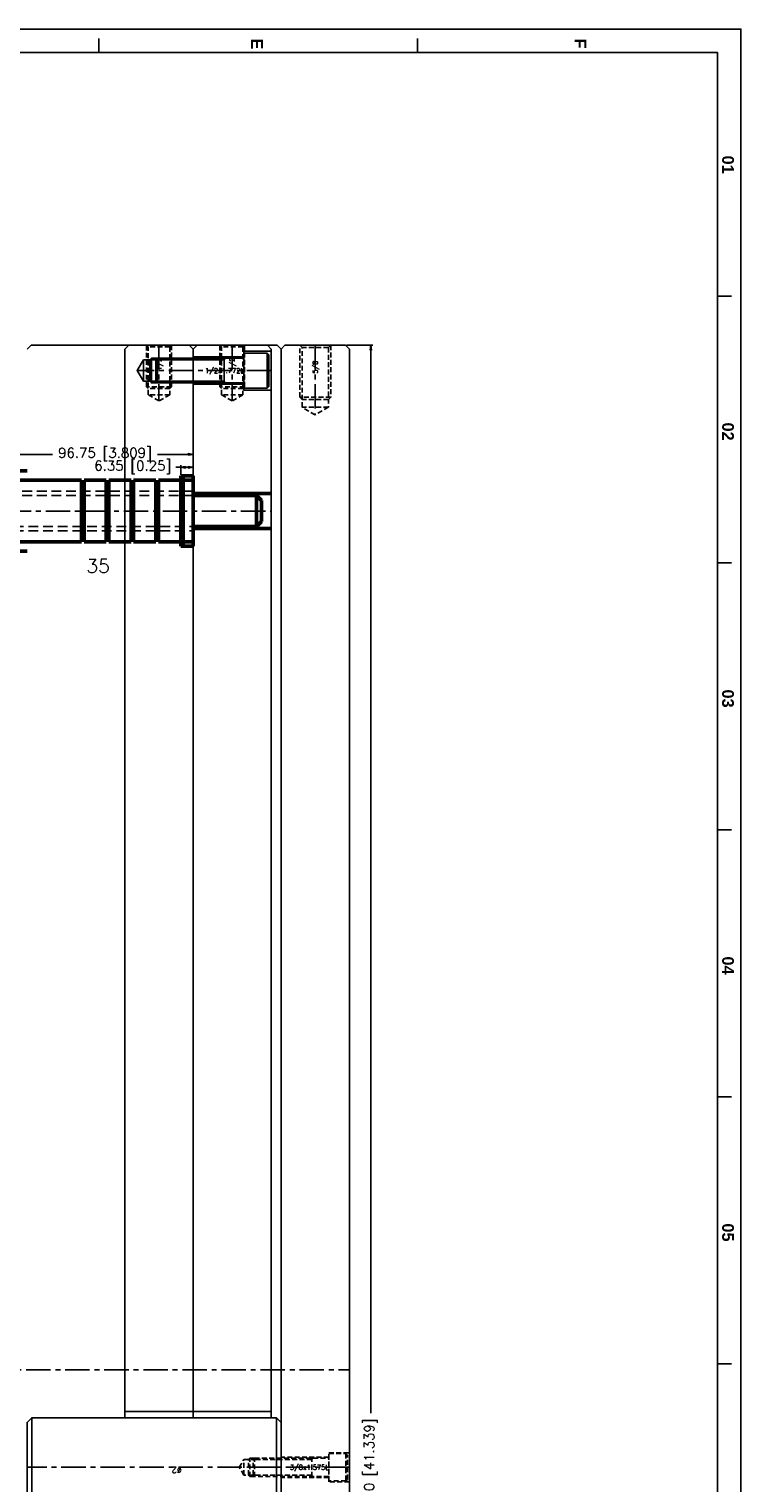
# Model space of a CAD drawing. Extents: x 2651 to 7771, y -1163 to 1075.
# Tile 488 of 490: x 6372 to 6737, y 330 to 1075. Entities that reach past the tile are written whole.
import ezdxf
from ezdxf.enums import TextEntityAlignment as Align

# ---------------------------------------------------------------- set-up
doc = ezdxf.new("R2010")
doc.units = 0
doc.header["$LTSCALE"] = 10
for name, pattern in [('CENTER', [2, 1.25, -0.25, 0.25, -0.25]), ('DASHED', [0.75, 0.5, -0.25]), ('HIDDEN', [0.375, 0.25, -0.125])]:
    doc.linetypes.add(name, pattern=pattern)
doc.layers.get('0').update_dxf_attribs({"linetype": 'CONTINUOUS'})
doc.layers.get('Defpoints').update_dxf_attribs({"linetype": 'CONTINUOUS'})
doc.layers.add('AM_4', color=7, linetype='CONTINUOUS', lineweight=50)
doc.layers.add('AM_9', color=6, linetype='DASHED', lineweight=25)
for name, color, linetype in [('BOX', 4, 'CONTINUOUS'), ('CEN', 1, 'CENTER'), ('DIM', 3, 'CONTINUOUS'), ('HIDDEN', 6, 'HIDDEN'), ('PART', 7, 'CONTINUOUS'), ('TEXT', 4, 'CONTINUOUS')]:
    doc.layers.add(name, color=color, linetype=linetype)
doc.styles.get("Standard").update_dxf_attribs({"font": 'romans.shx'})
doc.dimstyles.new('MM& INCH5', dxfattribs={"dimtxt": 5, "dimasz": 2.5, "dimexe": 1, "dimexo": 0.5, "dimtad": 0, "dimrnd": 1.38778e-17, "dimzin": 9, "dimdsep": 46, "dimtxsty": 'Standard', "dimblk": 'CLOSED', "dimcen": 0, "dimclrd": 3, "dimclre": 3, "dimclrt": 3, "dimazin": 2, "dimtfac": 0.75, "dimtofl": 0, "dimtmove": 0, "dimatfit": 3, "dimfxl": 0, "dimtolj": 1, "dimarcsym": 0})

# ---------------------------------------------------------------- blocks, each defined once
blk = doc.blocks.new('FDSFG')
at = {"color": 4}
for p, q in [((2490.35, 1250.01), (2490.35, 1256.01)), ((2626.35, 1250.01), (2626.35, 1256.01)), ((2760.35, 1146.01), (2754.35, 1146.01)), ((2760.35, 1032.01), (2754.35, 1032.01)), ((2760.35, 918.01), (2754.35, 918.01)), ((2760.35, 804.01), (2754.35, 804.01)), ((2760.35, 690.01), (2754.35, 690.01))]:
    blk.add_line(p, q, dxfattribs=at)
at = {"layer": 'BOX', "color": 3}
for points in [[(1944.35, 1260.01), (1944.35, 120.01), (2764.35, 120.01), (2764.35, 1260.01)], [(1954.35, 1250.01), (1954.35, 130.01), (2754.35, 130.01), (2754.35, 1250.01)]]:
    blk.add_lwpolyline(points, close=True, dxfattribs=at)
at = {"color": 4, "char_height": 5, "attachment_point": 1, "rotation": 270}
for s, width, insert in [('{\\fArial|b1|i0|c0|p34;\\C6;E}', 6, (2560.35, 1256.01)), ('{\\fArial|b1|i0|c0|p34;\\C6;F}', 6, (2698.35, 1256.01)), ('{\\fArial|b1|i0|c0|p34;\\C6;01}', 8, (2761.35, 1206.01)), ('{\\fArial|b1|i0|c0|p34;\\C6;02}', 8, (2761.35, 1092.01)), ('{\\fArial|b1|i0|c0|p34;\\C6;03}', 8, (2761.35, 978.01)), ('{\\fArial|b1|i0|c0|p34;\\C6;04}', 8, (2761.35, 864.01)), ('{\\fArial|b1|i0|c0|p34;\\C6;05}', 8, (2761.35, 750.01))]:
    blk.add_mtext_dynamic_manual_height_columns(s, width=width, gutter_width=12.5, heights=[0], dxfattribs=dict(at, insert=insert))
blk = doc.blocks.new('_Closed')
at = {"color": 0, "linetype": 'ByBlock', "lineweight": -2}
for p, q in [((-1, 0.17), (0, 0)), ((-1, 0.17), (-1, -0.17)), ((0, 0), (-1, -0.17)), ((0, 0), (-1, 0))]:
    blk.add_line(p, q, dxfattribs=at)
blk = doc.blocks.new('*D226')
at = {"layer": 'Defpoints', "color": 0}
for p in [(6534.18, 912.64), (6534.18, -137.36), (6547.18, -137.36)]:
    blk.add_point(p, dxfattribs=at)
at = {"layer": 'DIM', "color": 3, "lineweight": -2}
for p, q in [((6534.68, 912.64), (6548.18, 912.64)), ((6547.18, 910.14), (6547.18, 365.41)), ((6547.18, -134.86), (6547.18, 309.87)), ((6534.68, -137.36), (6548.18, -137.36))]:
    blk.add_line(p, q, dxfattribs=at)
at = {"layer": 'DIM', "color": 3, "lineweight": -2, "xscale": 2.5, "yscale": 2.5, "zscale": 2.5}
for p, rotation in [((6547.18, 912.64), 90), ((6547.18, -137.36), 270)]:
    blk.add_blockref('_Closed', p, dxfattribs=dict(at, rotation=rotation))
at = {"layer": 'DIM', "color": 3, "insert": (6547.18, 337.64), "char_height": 5, "attachment_point": 5, "rotation": 90}
blk.add_mtext('\\A1;1050 [41.339]', dxfattribs=at)
blk = doc.blocks.new('A$C536F6245')
blk.add_line((-30, 243.75), (30, 243.75))
at = {"layer": 'AM_4'}
for p, q in [((11.11, 344.25), (-11.11, 344.25)), ((-11.11, 344.25), (-11.11, 337.9)), ((11.11, 337.9), (11.11, 344.25)), ((11.11, 337.9), (-11.11, 337.9)), ((-7.94, 337.9), (-7.94, 184.24)), ((7.94, 184.24), (7.94, 337.9)), ((-30, 243.75), (-30, 152.87)), ((-9, 243.75), (-9, 185)), ((9, 243.75), (9, 185)), ((30, 243.75), (30, 152.87)), ((-21, 185), (-21, 152.87)), ((-21, 185), (21, 185)), ((20.4, 184.24), (-20.4, 184.24)), ((-20.4, 184.24), (-20.4, 152.87)), ((20.4, 152.87), (20.4, 184.24)), ((21, 185), (21, 152.87)), ((30, 152.87), (-30, 152.87)), ((-23, 152.87), (-23, 149.72)), ((23, 149.72), (-23, 149.72)), ((-22.82, 152.87), (-22.82, 149.72)), ((-21, 149.72), (-21, 142.5)), ((-20.61, 149.72), (-20.61, 93.75)), ((20.61, 93.75), (20.61, 149.72)), ((21, 149.72), (21, 142.5)), ((22.82, 149.72), (22.82, 152.87)), ((23, 152.87), (23, 149.72)), ((20.61, 105.5), (-20.61, 105.5)), ((-15.8, 105.5), (-15.8, 65.9)), ((15.8, 65.9), (15.8, 105.5)), ((15.8, 65.9), (-15.8, 65.9)), ((15.8, 64.63), (-15.8, 64.63)), ((-15.8, 64.63), (-15.8, 53.2)), ((-14.17, 65.9), (-14.17, 64.63)), ((14.17, 64.63), (14.17, 65.9)), ((15.8, 53.2), (15.8, 64.63)), ((15.8, 53.2), (-15.8, 53.2)), ((-14.17, 53.2), (-14.17, 51.93)), ((14.17, 51.93), (14.17, 53.2)), ((15.8, 51.93), (-15.8, 51.93)), ((-15.8, 51.93), (-15.8, 40.5)), ((15.8, 40.5), (15.8, 51.93)), ((15.8, 40.5), (-15.8, 40.5)), ((15.8, 39.23), (-15.8, 39.23)), ((-15.8, 39.23), (-15.8, 27.8)), ((-14.17, 40.5), (-14.17, 39.23)), ((14.17, 39.23), (14.17, 40.5)), ((15.8, 27.8), (15.8, 39.23)), ((15.8, 27.8), (-15.8, 27.8)), ((15.8, 26.53), (-15.8, 26.53)), ((-15.8, 26.53), (-15.8, 15.1)), ((-14.17, 27.8), (-14.17, 26.53)), ((14.17, 26.53), (14.17, 27.8)), ((15.8, 15.1), (15.8, 26.53)), ((18, 15.1), (-18, 15.1)), ((-18, 15.1), (-18, 8.75)), ((-17.42, 15.1), (-17.42, 13.83)), ((-15.8, 13.83), (-15.8, 15.1)), ((15.8, 15.1), (-15.8, 15.1)), ((-14.17, 15.1), (-14.17, 13.83)), ((14.17, 13.83), (14.17, 15.1)), ((15.8, 15.1), (15.8, 13.83)), ((17.42, 13.83), (17.42, 15.1)), ((18, 15.1), (18, 8.75)), ((18, 8.75), (-18, 8.75)), ((17.42, 13.83), (-17.42, 13.83)), ((-15.8, 13.83), (-15.8, 8.75)), ((15.8, 13.83), (-15.8, 13.83)), ((-9, 8.75), (-9, -31.25)), ((-7.94, 8.75), (-7.94, -23.71)), ((7.94, -23.71), (7.94, 8.75)), ((9, 8.75), (9, -31.25)), ((15.8, 8.75), (15.8, 13.83)), ((7.94, -23.71), (-7.94, -23.71)), ((-7.94, -23.71), (-5.4, -26.25)), ((5.4, -26.25), (-5.4, -26.25)), ((5.4, -26.25), (7.94, -23.71))]:
    blk.add_line(p, q, dxfattribs=at)
at = {"layer": 'AM_9'}
for p, q in [((-15.8, 184.24), (-15.8, 108.04)), ((-7.94, 184.24), (-7.94, 111.85)), ((7.94, 111.85), (7.94, 184.24)), ((15.8, 108.04), (15.8, 184.24)), ((14.53, 111.85), (-14.53, 111.85)), ((-14.53, 111.85), (-14.53, 111.34)), ((14.53, 111.34), (14.53, 111.85)), ((15.8, 108.04), (-15.8, 108.04)), ((14.53, 111.34), (-14.53, 111.34)), ((-14.53, 111.34), (-13.64, 110.45)), ((13.64, 110.45), (-13.64, 110.45)), ((-13.64, 110.45), (-13.64, 108.04)), ((-10.16, 108.04), (-10.16, 8.75)), ((-7.94, 108.04), (-7.94, 8.75)), ((7.94, 8.75), (7.94, 108.04)), ((10.16, 8.75), (10.16, 108.04)), ((13.64, 110.45), (14.53, 111.34)), ((13.64, 108.04), (13.64, 110.45))]:
    blk.add_line(p, q, dxfattribs=at)
at = {"layer": 'CEN'}
for p, q in [((0, 344.25), (0, -31.25)), ((22, 243.75), (22, 138.67))]:
    blk.add_line(p, q, dxfattribs=at)
at = {"layer": 'HIDDEN'}
for p, q in [((18.4, 236.55), (18.4, 152.87)), ((25.6, 236.55), (25.6, 152.87)), ((25.17, 161.34), (18.82, 161.34))]:
    blk.add_line(p, q, dxfattribs=at)
for points in [[(27.5, 243.75), (27.5, 236.55), (16.5, 236.55), (16.5, 243.75)], [(27, 242.32), (27, 236.55), (17, 236.55), (17, 242.32), (27, 242.32), (26.42, 242.9), (17.57, 242.9), (17, 242.32)], [(25.17, 236.55), (25.17, 143.92), (18.82, 143.92), (18.82, 236.55)], [(18.82, 161.92), (19.4, 161.34), (19.4, 143.34)], [(25.17, 161.92), (24.6, 161.34), (24.6, 143.34)], [(25.17, 143.92), (24.6, 143.34), (19.4, 143.34), (18.82, 143.92)], [(25.17, 143.92), (25.17, 142.33), (18.82, 142.33), (18.82, 143.92)], [(25.17, 142.33), (24.6, 141.76), (19.4, 141.76), (18.82, 142.33)], [(24.6, 143.34), (24.6, 140.17), (19.4, 140.17), (19.4, 143.34)], [(24.6, 140.17), (22, 138.67), (19.4, 140.17)]]:
    blk.add_lwpolyline(points, dxfattribs=at)
at = {"layer": 'PART'}
for points in [[(11.51, 344.25), (11.51, 337.9), (-11.51, 337.9), (-11.51, 344.25)], [(-8.34, 337.9), (-8.34, 279.25), (-7.94, 279.25)], [(8.33, 337.9), (8.33, 279.25), (7.94, 279.25)]]:
    blk.add_lwpolyline(points, dxfattribs=at)
at = {"layer": 'TEXT'}
blk.add_text('1/4x3.937L', height=2.5, rotation=90, dxfattribs=at).set_placement((22, 236.55), align=Align.MIDDLE_RIGHT)
blk = doc.blocks.new('*D3519')
at = {"layer": 'Defpoints', "color": 0}
for p in [(6456.18, 856.66), (6359.44, 843.44), (6456.18, 843.44)]:
    blk.add_point(p, dxfattribs=at)
at = {"layer": 'DIM', "color": 3, "lineweight": -2}
for p, q in [((6359.44, 843.94), (6359.44, 857.66)), ((6456.18, 843.94), (6456.18, 857.66)), ((6361.94, 856.66), (6384.11, 856.66)), ((6453.68, 856.66), (6437.98, 856.66))]:
    blk.add_line(p, q, dxfattribs=at)
at = {"layer": 'DIM', "color": 3, "lineweight": -2, "xscale": 2.5, "yscale": 2.5, "zscale": 2.5, "rotation": 180}
blk.add_blockref('_Closed', (6359.44, 856.66), dxfattribs=at)
at = {"layer": 'DIM', "color": 3, "lineweight": -2, "xscale": 2.5, "yscale": 2.5, "zscale": 2.5}
blk.add_blockref('_Closed', (6456.18, 856.66), dxfattribs=at)
at = {"layer": 'DIM', "color": 3, "insert": (6411.05, 856.66), "char_height": 5, "attachment_point": 5}
blk.add_mtext('\\A1;96.75 [3.809]', dxfattribs=at)
blk = doc.blocks.new('*D3520')
at = {"layer": 'Defpoints', "color": 0}
for p in [(6449.83, 850.09), (6449.83, 845.64), (6456.18, 845.64)]:
    blk.add_point(p, dxfattribs=at)
at = {"layer": 'DIM', "color": 3, "lineweight": -2}
for p, q in [((6449.83, 850.09), (6447.33, 850.09)), ((6449.83, 846.14), (6449.83, 851.09)), ((6453.68, 850.09), (6452.33, 850.09)), ((6456.18, 846.14), (6456.18, 851.09))]:
    blk.add_line(p, q, dxfattribs=at)
at = {"layer": 'DIM', "color": 3, "lineweight": -2, "xscale": 2.5, "yscale": 2.5, "zscale": 2.5, "rotation": 180}
blk.add_blockref('_Closed', (6449.83, 850.09), dxfattribs=at)
at = {"layer": 'DIM', "color": 3, "lineweight": -2, "xscale": 2.5, "yscale": 2.5, "zscale": 2.5}
blk.add_blockref('_Closed', (6456.18, 850.09), dxfattribs=at)
at = {"layer": 'DIM', "color": 3, "insert": (6425.28, 850.09), "char_height": 5, "attachment_point": 5}
blk.add_mtext('\\A1;6.35 [0.25]', dxfattribs=at)

msp = doc.modelspace()

# ---------------------------------------------------------------- linework, layer by layer
for p, q in [((6371.184, 910.642), (6373.184, 912.642)), ((6373.184, 912.642), (6499.184, 912.642)), ((6421.184, 910.642), (6423.184, 912.642)), ((6421.184, 363.042), (6421.184, 910.642)), ((6423.184, 912.642), (6454.184, 912.642)), ((6454.184, 912.642), (6456.184, 910.642)), ((6456.184, 910.642), (6458.184, 912.642)), ((6456.184, 910.642), (6456.184, 905.992)), ((6456.184, 905.992), (6456.184, 910.642)), ((6456.184, 910.642), (6456.184, 363.042)), ((6456.184, 363.042), (6456.184, 910.642)), ((6458.184, 912.642), (6494.184, 912.642)), ((6494.184, 912.642), (6496.184, 910.642)), ((6496.184, 910.642), (6496.184, 363.042)), ((6499.184, 912.642), (6501.184, 910.642)), ((6501.184, 910.642), (6503.184, 912.642)), ((6501.184, 910.642), (6501.184, -41.483)), ((6501.184, -41.483), (6501.184, 910.642)), ((6503.184, 912.642), (6534.184, 912.642)), ((6534.184, 912.642), (6536.184, 910.642)), ((6536.184, 910.642), (6536.184, -135.358))]:
    msp.add_line(p, q)
at = {"layer": 'BOX'}
msp.add_lwpolyline([(6365.901, 821.784, 0.778, 0.778, -1), (6363.842, 822.881, 0.778, 0.778, -1), (6365.901, 821.784, 0, 0, 0), (6401.339, 802.856, 0, 0, -1), (6413.693, 796.27, 0, 0, -1), (6401.339, 802.856, 0, 0, -1)], format="xyseb", dxfattribs=at)
at = {"layer": 'CEN'}
for p, q in [((6438.684, 912.642), (6438.684, 884.067)), ((6476.184, 912.642), (6476.184, 884.067)), ((6518.684, 912.642), (6518.684, 876.985)), ((6496.184, 899.642), (6427.609, 899.642)), ((6501.184, 337.642), (6371.184, 337.642)), ((6536.184, 337.642), (6479.815, 337.642))]:
    msp.add_line(p, q, dxfattribs=at)
at = {"layer": 'CEN', "color": 2}
msp.add_line((5970.684, 387.642), (6536.184, 387.642), dxfattribs=at)
at = {"layer": 'HIDDEN'}
for p, q in [((6525.684, 342.892), (6501.184, 342.892)), ((6516.889, 332.877), (6516.889, 342.407)), ((6525.684, 332.392), (6501.184, 332.392))]:
    msp.add_line(p, q, dxfattribs=at)
for points in [[(6445.034, 912.642), (6444.184, 911.792), (6433.184, 911.792), (6432.334, 912.642)], [(6445.034, 912.642), (6445.034, 891.267), (6432.334, 891.267), (6432.334, 912.642)], [(6444.184, 911.792), (6444.184, 887.242), (6433.184, 887.242), (6433.184, 911.792)], [(6482.534, 912.642), (6481.684, 911.792), (6470.684, 911.792), (6469.834, 912.642)], [(6482.534, 912.642), (6482.534, 891.267), (6469.834, 891.267), (6469.834, 912.642)], [(6481.684, 911.792), (6481.684, 887.242), (6470.684, 887.242), (6470.684, 911.792)], [(6526.624, 912.642), (6525.434, 911.452), (6511.934, 911.452), (6510.744, 912.642)], [(6526.624, 912.642), (6526.624, 886.042), (6510.744, 886.042), (6510.744, 912.642)], [(6525.434, 911.452), (6525.434, 880.882), (6511.934, 880.882), (6511.934, 911.452)], [(6445.034, 891.267), (6444.184, 890.417), (6433.184, 890.417), (6432.334, 891.267)], [(6444.184, 887.242), (6438.684, 884.067), (6433.184, 887.242)], [(6482.534, 891.267), (6481.684, 890.417), (6470.684, 890.417), (6469.834, 891.267)], [(6481.684, 887.242), (6476.184, 884.067), (6470.684, 887.242)], [(6526.624, 886.042), (6525.434, 884.852), (6511.934, 884.852), (6510.744, 886.042)], [(6525.434, 880.882), (6518.684, 876.985), (6511.934, 880.882)], [(6536.184, 330.142), (6525.684, 330.142), (6525.684, 345.142), (6536.184, 345.142)], [(6534.449, 330.642), (6525.684, 330.642), (6525.684, 344.642), (6534.449, 344.642), (6534.449, 330.642), (6535.214, 331.407), (6535.214, 343.877), (6534.449, 344.642)], [(6482.124, 333.642), (6479.815, 337.642), (6482.124, 341.642)], [(6486.889, 333.642), (6482.124, 333.642), (6482.124, 341.642), (6486.889, 341.642)], [(6485.272, 332.877), (6484.507, 333.642), (6484.507, 341.642), (6485.272, 342.407)], [(6487.654, 332.877), (6485.272, 332.877), (6485.272, 342.407), (6487.654, 342.407)], [(6487.654, 332.877), (6486.889, 333.642), (6486.889, 341.642), (6487.654, 342.407)], [(6517.654, 342.407), (6516.889, 341.642), (6486.889, 341.642)], [(6525.684, 332.877), (6487.654, 332.877), (6487.654, 342.407), (6525.684, 342.407)], [(6517.654, 332.877), (6516.889, 333.642), (6486.889, 333.642)]]:
    msp.add_lwpolyline(points, dxfattribs=at)
at = {"layer": 'PART'}
for p, q in [((6482.184, 906.642), (6456.184, 906.642)), ((6472.134, 893.292), (6472.134, 905.992)), ((6482.184, 892.642), (6456.184, 892.642))]:
    msp.add_line(p, q, dxfattribs=at)
at = {"layer": 'PART', "color": 110}
for p, q in [((6496.184, 366.217), (6421.184, 366.217)), ((6498.803, 363.043), (6373.563, 363.043))]:
    msp.add_line(p, q, dxfattribs=at)
at = {"layer": 'PART'}
for points in [[(6496.184, 889.642), (6482.184, 889.642), (6482.184, 909.642), (6496.184, 909.642)], [(6430.784, 894.142), (6427.609, 899.642), (6430.784, 905.142)], [(6437.134, 894.142), (6430.784, 894.142), (6430.784, 905.142), (6437.134, 905.142)], [(6437.984, 893.292), (6437.134, 894.142), (6437.134, 905.142), (6437.984, 905.992)], [(6482.184, 893.292), (6437.984, 893.292), (6437.984, 905.992), (6482.184, 905.992)], [(6494.034, 890.642), (6482.184, 890.642), (6482.184, 908.642), (6494.034, 908.642), (6494.034, 890.642), (6494.884, 891.492), (6494.884, 907.792), (6494.034, 908.642)]]:
    msp.add_lwpolyline(points, dxfattribs=at)
at = {"layer": 'PART', "color": 3}
for points in [[(6434.809, 893.292), (6433.959, 894.142), (6433.959, 905.142), (6434.809, 905.992)], [(6437.984, 893.292), (6434.809, 893.292), (6434.809, 905.992), (6437.984, 905.992)], [(6472.984, 905.992), (6472.134, 905.142), (6437.134, 905.142)], [(6472.984, 893.292), (6472.134, 894.142), (6437.134, 894.142)]]:
    msp.add_lwpolyline(points, dxfattribs=at)
at = {"layer": 'PART', "color": 110}
for points in [[(6373.563, 312.243), (6371.183, 314.622), (6371.183, 360.662), (6373.563, 363.043)], [(6501.184, 314.622), (6498.803, 312.243), (6498.803, 363.043), (6501.184, 360.662)]]:
    msp.add_lwpolyline(points, close=True, dxfattribs=at)

# ---------------------------------------------------------------- block references
at = {"layer": 'DIM', "rotation": 90}
msp.add_blockref('A$C536F6245', (6464.933, 827.642), dxfattribs=at)
at = {"layer": 'PART', "xscale": 1.2, "yscale": 1.2, "zscale": 1.2}
msp.add_blockref('FDSFG', (3419.462, -437.37), dxfattribs=at)

# ---------------------------------------------------------------- texts
at = {"layer": 'BOX', "color": 7}
msp.add_text('35', height=7, dxfattribs=at).set_placement((6407.516, 799.563), align=Align.MIDDLE)
at = {"layer": 'TEXT'}
for s, p in [('1/2', (6438.684, 906.292)), ('1/2', (6476.184, 906.292)), ('5/8', (6518.684, 904.702))]:
    msp.add_text(s, height=2.5, rotation=90, dxfattribs=at).set_placement(p, align=Align.MIDDLE_RIGHT)
for s, p in [('1/2x1.772L', (6482.184, 899.642)), ('3/8x1.575L', (6525.684, 337.642))]:
    msp.add_text(s, height=2.5, dxfattribs=at).set_placement(p, align=Align.MIDDLE_RIGHT)
msp.add_text('%%C2', height=3, rotation=180, dxfattribs=at).set_placement((6450.384, 337.642))

# ---------------------------------------------------------------- dimensions: what is measured, and where the dimension line sits
at = {"layer": 'DIM'}
dim = msp.add_linear_dim(base=(6547.184, -137.358), p1=(6534.184, 912.642), p2=(6534.184, -137.358), angle=90, dimstyle='MM& INCH5', dxfattribs=at)
dim.commit()
dim.dimension.update_dxf_attribs({"geometry": '*D226', "text_midpoint": (6547.184, 337.642), "dimtype": 160})
for base, p1, p2, picture, middle in [((6456.184, 856.662), (6359.435, 843.441), (6456.184, 843.441), '*D3519', (6411.048, 856.662)), ((6449.833, 850.088), (6456.183, 845.642), (6449.833, 845.642), '*D3520', (6425.279, 850.088))]:
    dim = msp.add_linear_dim(base=base, p1=p1, p2=p2, dimstyle='MM& INCH5', dxfattribs=at)
    dim.commit()
    dim.dimension.update_dxf_attribs({"geometry": picture, "text_midpoint": middle, "dimtype": 160})

doc.saveas('drawing.dxf')
